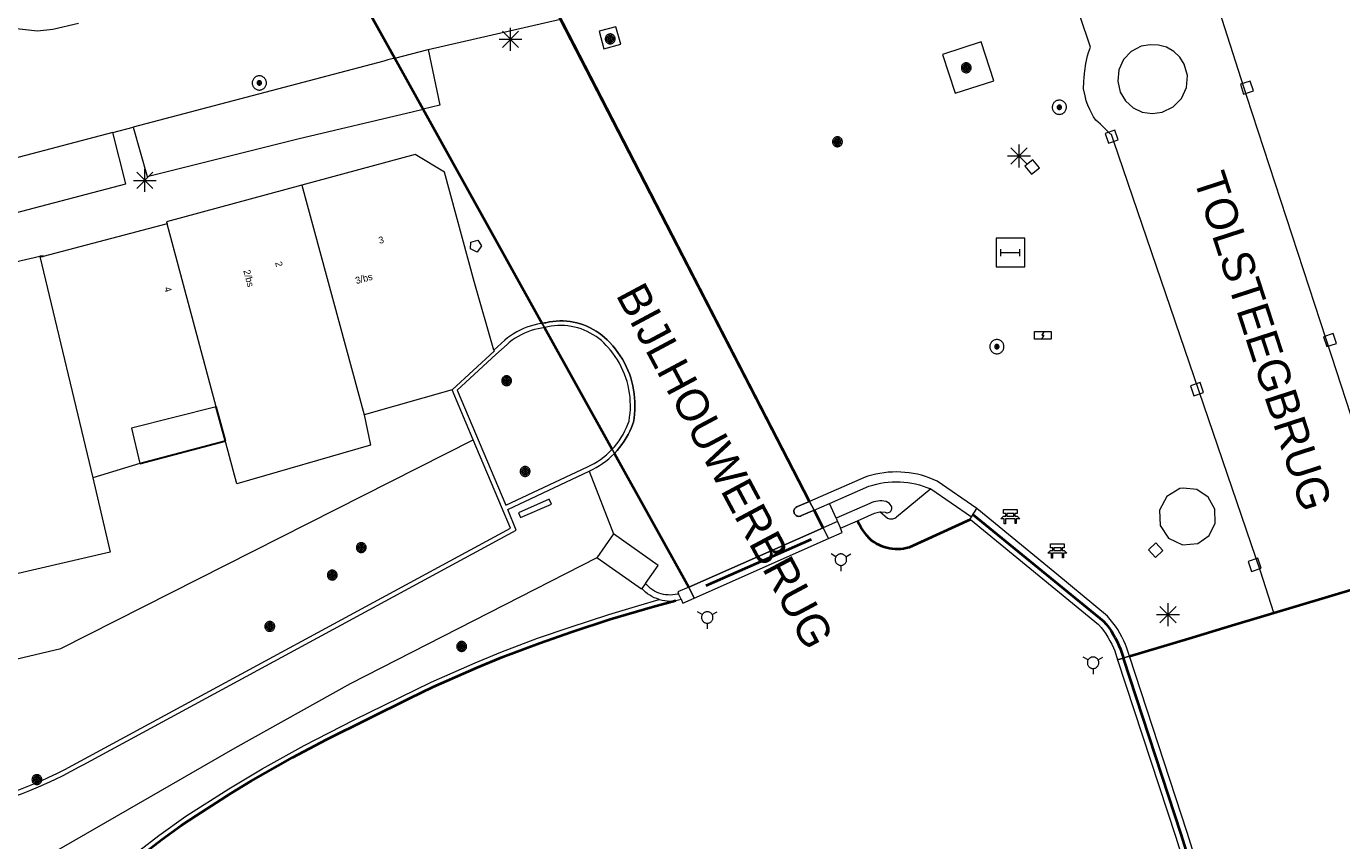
# Model space of a CAD drawing. Header units: metres. Extents: x 135779 to 137489, y 452643 to 455118.
# Tile 458 of 489: x 136908 to 136965, y 454827 to 454862. Entities that reach past the tile are written whole.
import ezdxf
from ezdxf.enums import TextEntityAlignment as Align

# ---------------------------------------------------------------- set-up
doc = ezdxf.new("R2010")
doc.units = ezdxf.units.M
doc.linetypes.add('DGN_Style_3', pattern=[78.572352, 56.123108, -22.449243])
doc.linetypes.add('DGN_Style_4', pattern=[89.853097, 44.898487, -22.449243, 0.056123, -22.449243])
for name, color, linetype, lineweight in [('KTop_BTD_Groenvoorziening', 62, 'Continuous', 13), ('KTop_BTD_Groenvoorziening_heesters', 62, 'Continuous', 13), ('KTop_KST_KAST', 40, 'Continuous', 13), ('KTop_NAR_Huisnummer (t)', 7, 'Continuous', 13), ('KTop_NAR_Huisnummer tijdelijk (t)', 7, 'Continuous', 13), ('KTop_OBD_Brug_dek', 11, 'Continuous', 13), ('KTop_ORL_Kunstwerk (t)', 7, 'Continuous', 13), ('KTop_ORL_Weg_Straatnaam (t)', 7, 'Continuous', 13), ('KTop_OTD_Gesloten verharding', 15, 'Continuous', 13), ('KTop_PAL_Lichtmast', 40, 'Continuous', 13), ('KTop_PND_Grondvlaksituatie van BAG-pand [tachy]', 1, 'Continuous', 13), ('KTop_PND_Pandscheiding', 40, 'Continuous', 13), ('KTop_PND_Voorlopige_pandgeometrie', 1, 'DGN_Style_3', 30), ('KTop_PUT_Brandkraan of -put', 1, 'Continuous', 13), ('KTop_PUT_Inspectie- of rioolput', 15, 'Continuous', 13), ('KTop_PUT_Kolk', 15, 'Continuous', 13), ('KTop_SHD_Hek (l)', 15, 'DGN_Style_4', 40), ('KTop_SHD_Kademuur', 16, 'Continuous', 13), ('KTop_SHD_Kademuur (l)', 1, 'Continuous', 40), ('KTop_SHD_Muur', 15, 'Continuous', 13), ('KTop_SHD_Walbescherming (l)', 1, 'DGN_Style_3', 40), ('KTop_STM_Abri', 40, 'Continuous', 13), ('KTop_STM_Bank', 40, 'Continuous', 13), ('KTop_VGO_Boom', 92, 'Continuous', 13), ('KTop_WGD_Parkeervlak', 251, 'Continuous', 13), ('KTop_WGD_Rijbaan_Lokale weg', 251, 'Continuous', 13), ('KTop_WGD_Rijbaan_Lokale weg_verkeersdrempel', 40, 'Continuous', 13), ('KTop_WGD_Voetpad', 251, 'Continuous', 13), ('KTop_WGD_Voetpad op trap', 251, 'Continuous', 13), ('KTop_WTD_Waterloop', 150, 'Continuous', 13), ('KTop_WTI_Meerpaal', 150, 'Continuous', 13)]:
    doc.layers.add(name, color=color, linetype=linetype, lineweight=lineweight)
doc.styles.add('Style-ROVU', font='ROVU.shx')
doc.styles.add('Style-ROVUCURSIEF', font='ROVUCURSIEF.shx')

# ---------------------------------------------------------------- blocks, each defined once
blk = doc.blocks.new('KST_KAST')
at = {"layer": 'KTop_KST_KAST', "flags": 128}
blk.add_lwpolyline([(-0.365, 0.169), (0.365, 0.169), (0.365, -0.169), (-0.365, -0.169), (-0.365, 0.169)], close=True, dxfattribs=at)
blk.add_lwpolyline([(0.045, 0.146), (-0.045, 0), (0.045, 0), (-0.045, -0.146)], dxfattribs=at)
blk = doc.blocks.new('PAL_Lichtmast')
at = {"layer": 'KTop_PAL_Lichtmast'}
for p, q in [((-0.354, -0.354), (0.354, 0.354)), ((0.354, -0.354), (-0.354, 0.354)), ((0, -0.5), (0, 0.5)), ((-0.5, 0), (0.5, 0))]:
    blk.add_line(p, q, dxfattribs=at)
blk = doc.blocks.new('PUT_Kolk')
at = {"layer": 'KTop_PUT_Kolk', "flags": 128}
blk.add_lwpolyline([(0.225, -0.225), (0.225, 0.225), (-0.225, 0.225), (-0.225, -0.225), (0.225, -0.225)], dxfattribs=at)
blk = doc.blocks.new('PUT_Brandkraan_of_-put')
at = {"layer": 'KTop_PUT_Brandkraan of -put'}
for p, q in [((-0.25, 0.034), (0, 0.25)), ((-0.158, -0.25), (-0.25, 0.034)), ((0, 0.25), (0.25, 0.033)), ((0.25, 0.033), (0.158, -0.25)), ((0.158, -0.25), (-0.158, -0.25))]:
    blk.add_line(p, q, dxfattribs=at)
blk = doc.blocks.new('PUT_Inspectie-_of_rioolput')
at = {"layer": 'KTop_PUT_Inspectie- of rioolput', "flags": 128}
for points in [[(0.31, 0), (0.308, 0.032), (0.303, 0.064), (0.294, 0.095), (0.283, 0.126), (0.268, 0.155), (0.25, 0.182), (0.23, 0.207), (0.207, 0.23), (0.182, 0.25), (0.154, 0.268), (0.126, 0.283), (0.095, 0.294), (0.064, 0.303), (0.032, 0.308), (0, 0.309), (-0.032, 0.308), (-0.064, 0.303), (-0.096, 0.294), (-0.126, 0.283), (-0.155, 0.268), (-0.182, 0.25), (-0.207, 0.23), (-0.23, 0.207), (-0.25, 0.182), (-0.268, 0.154), (-0.283, 0.126), (-0.294, 0.095), (-0.303, 0.064), (-0.308, 0.032), (-0.309, 0), (-0.308, -0.032), (-0.303, -0.064), (-0.294, -0.096), (-0.283, -0.126), (-0.268, -0.155), (-0.25, -0.182), (-0.23, -0.207), (-0.207, -0.23), (-0.182, -0.25), (-0.155, -0.268), (-0.126, -0.283), (-0.096, -0.294), (-0.064, -0.303), (-0.032, -0.308), (0, -0.309), (0.032, -0.308), (0.064, -0.303), (0.095, -0.294), (0.126, -0.283), (0.155, -0.268), (0.182, -0.25), (0.207, -0.23), (0.23, -0.207), (0.25, -0.182), (0.268, -0.155), (0.283, -0.126), (0.294, -0.096), (0.303, -0.064), (0.308, -0.032), (0.31, 0)], [(0.095, 0), (0.094, 0.009), (0.092, 0.019), (0.09, 0.029), (0.086, 0.038), (0.082, 0.047), (0.076, 0.055), (0.07, 0.063), (0.063, 0.07), (0.055, 0.076), (0.047, 0.082), (0.038, 0.086), (0.029, 0.09), (0.019, 0.092), (0.009, 0.094), (0, 0.094), (-0.01, 0.094), (-0.02, 0.092), (-0.029, 0.09), (-0.039, 0.086), (-0.048, 0.082), (-0.056, 0.076), (-0.064, 0.07), (-0.071, 0.063), (-0.077, 0.055), (-0.082, 0.047), (-0.087, 0.038), (-0.09, 0.029), (-0.093, 0.019), (-0.094, 0.009), (-0.095, 0), (-0.094, -0.01), (-0.093, -0.02), (-0.09, -0.029), (-0.087, -0.039), (-0.082, -0.048), (-0.077, -0.056), (-0.071, -0.064), (-0.064, -0.071), (-0.056, -0.077), (-0.047, -0.082), (-0.039, -0.087), (-0.029, -0.09), (-0.02, -0.093), (-0.01, -0.094), (0, -0.095), (0.009, -0.094), (0.019, -0.093), (0.029, -0.09), (0.038, -0.087), (0.047, -0.082), (0.055, -0.077), (0.063, -0.071), (0.07, -0.064), (0.076, -0.056), (0.082, -0.047), (0.086, -0.039), (0.09, -0.029), (0.092, -0.02), (0.094, -0.01), (0.095, 0)], [(0.035, 0), (0.034, 0.003), (0.034, 0.007), (0.033, 0.01), (0.031, 0.014), (0.03, 0.017), (0.028, 0.02), (0.026, 0.023), (0.023, 0.026), (0.02, 0.028), (0.017, 0.03), (0.014, 0.031), (0.01, 0.033), (0.007, 0.034), (0.003, 0.034), (0, 0.034), (-0.004, 0.034), (-0.007, 0.034), (-0.011, 0.033), (-0.014, 0.031), (-0.018, 0.03), (-0.021, 0.028), (-0.023, 0.026), (-0.026, 0.023), (-0.028, 0.02), (-0.03, 0.017), (-0.032, 0.014), (-0.033, 0.01), (-0.034, 0.007), (-0.035, 0.003), (-0.035, 0), (-0.035, -0.004), (-0.034, -0.007), (-0.033, -0.011), (-0.032, -0.014), (-0.03, -0.018), (-0.028, -0.021), (-0.026, -0.023), (-0.023, -0.026), (-0.021, -0.028), (-0.017, -0.03), (-0.014, -0.032), (-0.011, -0.033), (-0.007, -0.034), (-0.004, -0.035), (0, -0.035), (0.003, -0.035), (0.007, -0.034), (0.01, -0.033), (0.014, -0.032), (0.017, -0.03), (0.02, -0.028), (0.023, -0.026), (0.026, -0.023), (0.028, -0.021), (0.03, -0.017), (0.031, -0.014), (0.033, -0.011), (0.034, -0.007), (0.034, -0.004), (0.035, 0)], [(0.01, 0.02), (0.007, 0.02), (0.005, 0.021), (0.003, 0.022), (0.001, 0.022), (-0.001, 0.022), (-0.004, 0.022), (-0.006, 0.021), (-0.008, 0.02), (-0.01, 0.019), (-0.012, 0.018), (-0.014, 0.017), (-0.016, 0.015), (-0.017, 0.013), (-0.019, 0.012), (-0.02, 0.009), (-0.021, 0.007), (-0.022, 0.005), (-0.022, 0.003), (-0.022, 0.001), (-0.022, -0.001), (-0.022, -0.004), (-0.022, -0.006), (-0.021, -0.008), (-0.02, -0.01), (-0.019, -0.012), (-0.017, -0.014), (-0.016, -0.016), (-0.014, -0.017), (-0.012, -0.019), (-0.01, -0.02), (-0.008, -0.021), (-0.006, -0.022), (-0.003, -0.022), (-0.001, -0.022), (0.001, -0.022), (0.003, -0.022), (0.005, -0.022), (0.008, -0.021), (0.01, -0.02), (0.012, -0.019), (0.014, -0.017), (0.015, -0.016), (0.017, -0.014), (0.018, -0.012), (0.02, -0.01), (0.02, -0.008), (0.021, -0.006), (0.022, -0.003), (0.022, -0.001), (0.022, 0.001), (0.022, 0.003), (0.021, 0.005), (0.02, 0.008), (0.019, 0.01), (0.018, 0.012), (0.017, 0.014), (0.015, 0.015), (0.013, 0.017), (0.012, 0.018), (0.01, 0.02)]]:
    blk.add_lwpolyline(points, dxfattribs=at)
blk = doc.blocks.new('STM_Abri')
at = {"layer": 'KTop_STM_Abri', "flags": 128}
for points in [[(0.625, -0.625), (0.625, 0.625), (-0.625, 0.625), (-0.625, -0.625), (0.625, -0.625)], [(-0.4165, -0.1565), (-0.4165, 0.1565)], [(-0.4165, 0), (0.4165, 0)], [(0.4165, -0.1565), (0.4165, 0.1565)]]:
    blk.add_lwpolyline(points, dxfattribs=at)
blk = doc.blocks.new('STM_Bank')
at = {"layer": 'KTop_STM_Bank'}
for p, q in [((-0.416, -0.089), (-0.298, 0.019)), ((-0.298, 0.314), (0.298, 0.314)), ((-0.298, 0.143), (-0.298, 0.314)), ((-0.2, 0.143), (-0.298, 0.143)), ((-0.298, 0.019), (-0.2, 0.019)), ((-0.2, 0.019), (-0.2, 0.143)), ((0.157, 0.143), (-0.154, 0.143)), ((-0.154, 0.143), (-0.154, 0.019)), ((-0.154, 0.019), (0.157, 0.019)), ((0.157, 0.019), (0.157, 0.143)), ((0.298, 0.143), (0.203, 0.143)), ((0.203, 0.143), (0.203, 0.019)), ((0.203, 0.019), (0.298, 0.019)), ((0.298, 0.314), (0.298, 0.143)), ((0.298, 0.019), (0.416, -0.089)), ((-0.259, -0.089), (-0.416, -0.089)), ((-0.259, -0.315), (-0.259, -0.089)), ((-0.213, -0.315), (-0.259, -0.315)), ((0.216, -0.089), (-0.213, -0.089)), ((-0.213, -0.089), (-0.213, -0.315)), ((0.216, -0.305), (0.216, -0.089)), ((0.259, -0.305), (0.216, -0.305)), ((0.416, -0.089), (0.259, -0.089)), ((0.259, -0.089), (0.259, -0.305))]:
    blk.add_line(p, q, dxfattribs=at)
blk = doc.blocks.new('WTI_Meerpaal')
at = {"layer": 'KTop_WTI_Meerpaal'}
for p, q in [((-0.216, 0.125), (-0.432, 0.25)), ((0.216, 0.125), (0.432, 0.25)), ((0, -0.25), (0, -0.5))]:
    blk.add_line(p, q, dxfattribs=at)
at = {"layer": 'KTop_WTI_Meerpaal', "flags": 128}
blk.add_lwpolyline([(0.25, 0), (0.248, 0.026), (0.245, 0.051), (0.238, 0.077), (0.228, 0.101), (0.217, 0.125), (0.202, 0.146), (0.186, 0.167), (0.167, 0.185), (0.147, 0.202), (0.125, 0.216), (0.102, 0.228), (0.077, 0.237), (0.052, 0.244), (0.026, 0.248), (0, 0.25), (-0.026, 0.249), (-0.052, 0.245), (-0.077, 0.238), (-0.102, 0.228), (-0.125, 0.217), (-0.147, 0.202), (-0.167, 0.186), (-0.186, 0.167), (-0.202, 0.147), (-0.217, 0.125), (-0.228, 0.102), (-0.238, 0.077), (-0.245, 0.052), (-0.249, 0.026), (-0.25, 0), (-0.249, -0.026), (-0.245, -0.052), (-0.238, -0.077), (-0.229, -0.102), (-0.217, -0.125), (-0.203, -0.147), (-0.186, -0.167), (-0.168, -0.186), (-0.147, -0.202), (-0.125, -0.217), (-0.102, -0.228), (-0.078, -0.238), (-0.052, -0.245), (-0.027, -0.249), (0, -0.25), (0.026, -0.249), (0.051, -0.245), (0.077, -0.238), (0.101, -0.229), (0.125, -0.217), (0.146, -0.203), (0.167, -0.186), (0.185, -0.168), (0.202, -0.147), (0.216, -0.125), (0.228, -0.102), (0.237, -0.078), (0.244, -0.052), (0.248, -0.027), (0.25, -0.001)], dxfattribs=at)
blk = doc.blocks.new('VGO_Boom')
at = {"layer": 'KTop_VGO_Boom', "flags": 128}
for points in [[(0.215, 0), (0.214, 0.022), (0.21, 0.045), (0.204, 0.066), (0.196, 0.087), (0.186, 0.108), (0.174, 0.126), (0.16, 0.144), (0.144, 0.16), (0.126, 0.174), (0.107, 0.186), (0.087, 0.196), (0.066, 0.204), (0.045, 0.21), (0.022, 0.214), (-0.001, 0.215), (-0.023, 0.214), (-0.045, 0.21), (-0.067, 0.204), (-0.088, 0.196), (-0.108, 0.186), (-0.127, 0.174), (-0.144, 0.16), (-0.16, 0.144), (-0.174, 0.126), (-0.187, 0.107), (-0.197, 0.087), (-0.205, 0.066), (-0.211, 0.045), (-0.214, 0.022), (-0.215, -0.001), (-0.214, -0.023), (-0.211, -0.045), (-0.205, -0.067), (-0.197, -0.088), (-0.187, -0.108), (-0.174, -0.127), (-0.16, -0.144), (-0.144, -0.16), (-0.127, -0.174), (-0.108, -0.187), (-0.088, -0.197), (-0.067, -0.205), (-0.045, -0.211), (-0.023, -0.214), (0, -0.215), (0.022, -0.214), (0.045, -0.211), (0.066, -0.205), (0.087, -0.197), (0.108, -0.187), (0.126, -0.174), (0.144, -0.16), (0.16, -0.144), (0.174, -0.127), (0.186, -0.108), (0.196, -0.088), (0.204, -0.067), (0.21, -0.045), (0.214, -0.023), (0.215, -0.001)], [(0.155, 0), (0.154, 0.016), (0.152, 0.032), (0.147, 0.048), (0.142, 0.063), (0.134, 0.078), (0.125, 0.091), (0.115, 0.104), (0.104, 0.115), (0.091, 0.125), (0.077, 0.134), (0.063, 0.142), (0.048, 0.147), (0.032, 0.152), (0.016, 0.154), (-0.001, 0.155), (-0.017, 0.154), (-0.033, 0.152), (-0.048, 0.147), (-0.064, 0.142), (-0.078, 0.134), (-0.092, 0.125), (-0.104, 0.115), (-0.116, 0.104), (-0.126, 0.091), (-0.135, 0.077), (-0.142, 0.063), (-0.148, 0.048), (-0.152, 0.032), (-0.155, 0.016), (-0.155, -0.001), (-0.155, -0.017), (-0.152, -0.033), (-0.148, -0.048), (-0.142, -0.064), (-0.135, -0.078), (-0.126, -0.092), (-0.116, -0.104), (-0.104, -0.116), (-0.092, -0.126), (-0.078, -0.135), (-0.064, -0.142), (-0.048, -0.148), (-0.033, -0.152), (-0.017, -0.155), (0, -0.155), (0.016, -0.155), (0.032, -0.152), (0.048, -0.148), (0.063, -0.142), (0.078, -0.135), (0.091, -0.126), (0.104, -0.116), (0.115, -0.104), (0.125, -0.092), (0.134, -0.078), (0.142, -0.064), (0.147, -0.048), (0.152, -0.033), (0.154, -0.017), (0.155, -0.001)], [(0.095, 0), (0.094, 0.01), (0.093, 0.02), (0.09, 0.029), (0.087, 0.039), (0.082, 0.048), (0.077, 0.056), (0.071, 0.064), (0.064, 0.071), (0.056, 0.077), (0.047, 0.082), (0.039, 0.087), (0.029, 0.09), (0.02, 0.093), (0.01, 0.094), (-0.001, 0.095), (-0.01, 0.094), (-0.02, 0.093), (-0.03, 0.09), (-0.039, 0.087), (-0.048, 0.082), (-0.056, 0.077), (-0.064, 0.071), (-0.071, 0.064), (-0.077, 0.056), (-0.083, 0.047), (-0.087, 0.039), (-0.091, 0.029), (-0.093, 0.02), (-0.095, 0.01), (-0.095, -0.001), (-0.095, -0.01), (-0.093, -0.02), (-0.091, -0.03), (-0.087, -0.039), (-0.083, -0.048), (-0.077, -0.056), (-0.071, -0.064), (-0.064, -0.071), (-0.056, -0.077), (-0.048, -0.083), (-0.039, -0.087), (-0.03, -0.091), (-0.02, -0.093), (-0.01, -0.095), (0, -0.095), (0.01, -0.095), (0.02, -0.093), (0.029, -0.091), (0.039, -0.087), (0.048, -0.083), (0.056, -0.077), (0.064, -0.071), (0.071, -0.064), (0.077, -0.056), (0.082, -0.048), (0.087, -0.039), (0.09, -0.03), (0.093, -0.02), (0.094, -0.01), (0.095, -0.001)], [(0.035, 0), (0.035, 0.004), (0.034, 0.007), (0.033, 0.011), (0.032, 0.014), (0.03, 0.018), (0.028, 0.021), (0.026, 0.023), (0.023, 0.026), (0.021, 0.028), (0.017, 0.03), (0.014, 0.032), (0.011, 0.033), (0.007, 0.034), (0.004, 0.035), (-0.001, 0.035), (-0.004, 0.035), (-0.008, 0.034), (-0.011, 0.033), (-0.015, 0.032), (-0.018, 0.03), (-0.021, 0.028), (-0.024, 0.026), (-0.027, 0.023), (-0.029, 0.021), (-0.031, 0.017), (-0.032, 0.014), (-0.034, 0.011), (-0.035, 0.007), (-0.035, 0.004), (-0.035, -0.001), (-0.035, -0.004), (-0.035, -0.008), (-0.034, -0.011), (-0.032, -0.015), (-0.031, -0.018), (-0.029, -0.021), (-0.027, -0.024), (-0.024, -0.027), (-0.021, -0.029), (-0.018, -0.031), (-0.015, -0.032), (-0.011, -0.034), (-0.008, -0.035), (-0.004, -0.035), (0, -0.035), (0.004, -0.035), (0.007, -0.035), (0.011, -0.034), (0.014, -0.032), (0.018, -0.031), (0.021, -0.029), (0.023, -0.027), (0.026, -0.024), (0.028, -0.021), (0.03, -0.018), (0.032, -0.015), (0.033, -0.011), (0.034, -0.008), (0.035, -0.004), (0.035, 0)]]:
    blk.add_lwpolyline(points, dxfattribs=at)

msp = doc.modelspace()

# ---------------------------------------------------------------- linework, layer by layer
at = {"layer": 'KTop_BTD_Groenvoorziening', "flags": 128}
msp.add_lwpolyline([(136930.416, 454849.344), (136933.365, 454844.038)], dxfattribs=at)
at = {"layer": 'KTop_BTD_Groenvoorziening_heesters', "flags": 128}
for points in [[(136933.365, 454844.038), (136930.416, 454849.344)], [(136903.794, 454830.355), (136903.05, 454833.48), (136903.95, 454835.12), (136905.21, 454835.41), (136905.44, 454834.43), (136909.32, 454835.34), (136927.307, 454844.443)]]:
    msp.add_lwpolyline(points, dxfattribs=at)
at = {"layer": 'KTop_OBD_Brug_dek', "flags": 128}
for points in [[(136941.974, 454841.763), (136930.976, 454863.08), (136927.953, 454868.939), (136925.134, 454874.404)], [(136918.67, 454870.476), (136921.103, 454866.099), (136923.88, 454861.103), (136930.312, 454849.531)], [(136933.465, 454843.858), (136936.709, 454838.022)], [(136942.567, 454840.615), (136942.172, 454841.38)], [(136974.565, 454840.604), (136968.692, 454838.84), (136961.789, 454836.766), (136960.379, 454836.342), (136958.515, 454835.782), (136955.925, 454835.004)]]:
    msp.add_lwpolyline(points, dxfattribs=at)
at = {"layer": 'KTop_OTD_Gesloten verharding', "flags": 128}
msp.add_lwpolyline([(136944.06, 454840.915), (136944.134, 454840.767), (136944.209, 454840.637), (136944.291, 454840.51), (136944.38, 454840.388), (136944.474, 454840.271), (136944.575, 454840.159), (136944.682, 454840.053), (136944.785, 454839.981), (136944.89, 454839.918), (136944.999, 454839.861), (136945.111, 454839.812), (136945.226, 454839.77), (136945.344, 454839.736), (136945.463, 454839.71), (136945.584, 454839.691), (136945.707, 454839.681), (136945.829, 454839.678), (136945.951, 454839.683), (136946.073, 454839.697), (136946.194, 454839.718), (136946.313, 454839.747), (136948.992, 454840.975)], dxfattribs=at)
at = {"layer": 'KTop_PND_Grondvlaksituatie van BAG-pand [tachy]', "flags": 128}
for points in [[(136928.206, 454848.356), (136927.353, 454851.358), (136926.057, 454856.125), (136924.774, 454856.901), (136919.834, 454855.56)], [(136919.834, 454855.56), (136913.931, 454853.958), (136913.955, 454853.871)], [(136913.955, 454853.871), (136908.552, 454852.444)], [(136908.398, 454852.445), (136894.639, 454849.245), (136895.1, 454847.285), (136892.276, 454846.626)], [(136908.552, 454852.444), (136908.544, 454852.479), (136908.398, 454852.445)], [(136928.206, 454848.356), (136928.218, 454848.315), (136926.383, 454846.63)], [(136926.383, 454846.63), (136922.542, 454845.542)], [(136916.098, 454845.895), (136912.404, 454844.955), (136912.764, 454843.413)], [(136922.542, 454845.542), (136922.821, 454844.209), (136916.992, 454842.535), (136916.098, 454845.895)], [(136910.708, 454842.785), (136911.464, 454839.552), (136898.23, 454836.485), (136899.1, 454832.848), (136888.622, 454830.408), (136888.589, 454830.519), (136884.597, 454829.59), (136884.622, 454829.483), (136875.996, 454827.476)], [(136933.418, 454840.343), (136932.69, 454839.307)], [(136934.822, 454838.186), (136935.373, 454838.97), (136933.418, 454840.343)], [(136934.664, 454837.962), (136934.645, 454837.934), (136932.69, 454839.307)], [(136934.822, 454838.186), (136934.664, 454837.962)]]:
    msp.add_lwpolyline(points, dxfattribs=at)
at = {"layer": 'KTop_PND_Pandscheiding', "flags": 128}
for points in [[(136919.834, 454855.56), (136922.542, 454845.542)], [(136916.098, 454845.895), (136913.955, 454853.871)], [(136908.398, 454852.445), (136910.708, 454842.785)], [(136912.764, 454843.413), (136910.708, 454842.785)]]:
    msp.add_lwpolyline(points, dxfattribs=at)
at = {"layer": 'KTop_PND_Voorlopige_pandgeometrie', "flags": 128}
for points in [[(136908.552, 454852.444), (136908.398, 454852.445)], [(136912.764, 454843.413), (136916.494, 454844.405), (136916.098, 454845.895)]]:
    msp.add_lwpolyline(points, dxfattribs=at)
at = {"layer": 'KTop_SHD_Hek (l)', "flags": 128}
for points in [[(136949.101, 454841.196), (136954.796, 454836.541), (136954.912, 454836.403), (136955.021, 454836.26), (136955.124, 454836.112), (136955.22, 454835.96), (136955.309, 454835.803), (136955.392, 454835.643), (136955.467, 454835.479), (136955.536, 454835.309), (136955.662, 454834.925)], [(136937.466, 454838.09), (136942.057, 454840.122)], [(136960.72, 454819.142), (136958.185, 454827.242), (136955.662, 454834.925)]]:
    msp.add_lwpolyline(points, dxfattribs=at)
at = {"layer": 'KTop_SHD_Kademuur', "flags": 128}
for points in [[(136949.276, 454841.45), (136947.534, 454842.647), (136947.368, 454842.721), (136947.198, 454842.788), (136947.026, 454842.848), (136946.852, 454842.9), (136946.675, 454842.944), (136946.496, 454842.981), (136946.316, 454843.009), (136946.135, 454843.03), (136945.954, 454843.042), (136945.772, 454843.047), (136945.589, 454843.044), (136945.408, 454843.032), (136945.226, 454843.013), (136945.046, 454842.986), (136944.868, 454842.951), (136944.691, 454842.908), (136944.516, 454842.857), (136944.394, 454842.817), (136941.974, 454841.763)], [(136942.847, 454841.674), (136944.565, 454842.422), (136944.729, 454842.474), (136944.895, 454842.518), (136945.063, 454842.554), (136945.233, 454842.583), (136945.404, 454842.603), (136945.575, 454842.616), (136945.747, 454842.621), (136945.919, 454842.617), (136946.091, 454842.606), (136946.262, 454842.586), (136946.432, 454842.559), (136946.6, 454842.524), (136946.767, 454842.481), (136946.931, 454842.431), (136947.093, 454842.372), (136947.258, 454842.304)], [(136947.258, 454842.304), (136949.032, 454841.095)], [(136941.974, 454841.763), (136942.172, 454841.38)], [(136942.172, 454841.38), (136942.847, 454841.674)], [(136949.032, 454841.095), (136949.276, 454841.45)], [(136955.925, 454835.004), (136955.793, 454835.406), (136955.751, 454835.514), (136955.677, 454835.683), (136955.597, 454835.848), (136955.509, 454836.01), (136955.414, 454836.167), (136955.313, 454836.321), (136955.205, 454836.47), (136955.091, 454836.614), (136954.97, 454836.753), (136952.752, 454838.583), (136949.276, 454841.45)], [(136943.188, 454840.89), (136942.567, 454840.615)], [(136942.567, 454840.615), (136942.801, 454840.139), (136943.402, 454840.405), (136943.319, 454840.592)], [(136949.032, 454841.095), (136948.965, 454840.997), (136948.992, 454840.975)], [(136948.992, 454840.975), (136954.572, 454836.393), (136954.686, 454836.26), (136954.793, 454836.123), (136954.894, 454835.98), (136954.989, 454835.833), (136955.076, 454835.682), (136955.157, 454835.527), (136955.23, 454835.368), (136955.284, 454835.238), (136955.412, 454834.849), (136955.925, 454835.004)], [(136936.709, 454838.022), (136936.231, 454837.811), (136936.264, 454837.737)], [(136936.369, 454837.495), (136936.445, 454837.326), (136936.947, 454837.548), (136936.709, 454838.022)], [(136908.231, 454822.481), (136910.53, 454824.61), (136911.63, 454825.6), (136912.76, 454826.55), (136913.59, 454827.19), (136914.77, 454828.03), (136916.64, 454829.22), (136918.1, 454830.1), (136919.93, 454831.12), (136922.12, 454832.23), (136925.47, 454833.87), (136927.39, 454834.72), (136928.51, 454835.18), (136930.11, 454835.79), (136931.53, 454836.28), (136933.22, 454836.83), (136934.526, 454837.214), (136935.417, 454837.482)], [(136908.348, 454822.289), (136910.681, 454824.453), (136911.772, 454825.435), (136912.897, 454826.378), (136913.719, 454827.013), (136914.563, 454827.619), (136915.232, 454828.065), (136916.754, 454829.035), (136917.607, 454829.56), (136919.42, 454830.592), (136920.907, 454831.376), (136924.536, 454833.175), (136925.565, 454833.67), (136927.471, 454834.518), (136928.592, 454834.976), (136930.19, 454835.583), (136931.602, 454836.075), (136933.284, 454836.622), (136935.129, 454837.163), (136936.148, 454837.44)]]:
    msp.add_lwpolyline(points, dxfattribs=at)
at = {"layer": 'KTop_SHD_Kademuur (l)', "flags": 128}
for points in [[(136921.103, 454866.099), (136921.42, 454865.529), (136923.88, 454861.103)], [(136921.103, 454866.099), (136923.88, 454861.103)], [(136941.974, 454841.763), (136931.119, 454862.803), (136930.976, 454863.08)], [(136941.974, 454841.763), (136930.976, 454863.08)], [(136923.88, 454861.103), (136925.118, 454858.876), (136930.312, 454849.531)], [(136923.88, 454861.103), (136930.312, 454849.531)], [(136930.416, 454849.344), (136933.365, 454844.038)], [(136930.416, 454849.344), (136933.365, 454844.038)], [(136933.465, 454843.858), (136936.709, 454838.022)], [(136933.465, 454843.858), (136936.709, 454838.022)], [(136942.567, 454840.615), (136942.172, 454841.38)], [(136942.567, 454840.615), (136942.172, 454841.38)], [(136948.992, 454840.975), (136946.313, 454839.747), (136946.194, 454839.718), (136946.073, 454839.697), (136945.951, 454839.683), (136945.829, 454839.678), (136945.707, 454839.681), (136945.584, 454839.691), (136945.463, 454839.71), (136945.344, 454839.736), (136945.226, 454839.77), (136945.111, 454839.812), (136944.999, 454839.861), (136944.89, 454839.918), (136944.785, 454839.981), (136944.682, 454840.053), (136944.575, 454840.159), (136944.474, 454840.271), (136944.38, 454840.388), (136944.291, 454840.51), (136944.209, 454840.637), (136944.134, 454840.767), (136944.06, 454840.915)], [(136961.789, 454836.766), (136968.692, 454838.84)], [(136960.379, 454836.342), (136961.789, 454836.766)], [(136958.515, 454835.782), (136960.379, 454836.342)], [(136955.925, 454835.004), (136958.515, 454835.782)]]:
    msp.add_lwpolyline(points, dxfattribs=at)
at = {"layer": 'KTop_SHD_Muur', "flags": 128}
for points in [[(136930.416, 454849.344), (136930.285, 454849.326), (136930.132, 454849.296), (136929.981, 454849.259), (136929.832, 454849.214), (136929.685, 454849.162), (136929.542, 454849.102), (136929.401, 454849.035), (136929.264, 454848.96), (136929.132, 454848.879), (136929.003, 454848.791), (136928.879, 454848.697), (136928.78, 454848.613), (136928.297, 454848.17), (136926.605, 454846.615), (136928.734, 454841.602), (136932.289, 454843.266), (136932.437, 454843.338), (136932.582, 454843.416), (136932.723, 454843.502), (136932.859, 454843.595), (136932.991, 454843.693), (136933.117, 454843.799), (136933.239, 454843.91), (136933.355, 454844.027), (136933.365, 454844.038)], [(136930.312, 454849.531), (136930.26, 454849.524), (136930.103, 454849.495), (136929.947, 454849.458), (136929.793, 454849.412), (136929.641, 454849.36), (136929.493, 454849.3), (136929.347, 454849.232), (136929.205, 454849.157), (136929.067, 454849.076), (136928.934, 454848.987), (136928.805, 454848.892), (136928.68, 454848.791), (136928.206, 454848.356)], [(136933.465, 454843.858), (136933.579, 454843.982), (136933.688, 454844.111), (136933.791, 454844.246), (136933.887, 454844.386), (136933.977, 454844.53), (136934.06, 454844.678), (136934.136, 454844.829), (136934.204, 454844.984), (136934.265, 454845.143), (136934.291, 454845.216), (136934.32, 454845.392), (136934.341, 454845.569), (136934.354, 454845.747), (136934.36, 454845.925), (136934.357, 454846.103), (136934.346, 454846.281), (136934.327, 454846.458), (136934.301, 454846.635), (136934.266, 454846.81), (136934.224, 454846.983), (136934.174, 454847.154), (136934.116, 454847.323), (136934.051, 454847.489), (136933.978, 454847.651), (136933.898, 454847.811), (136933.811, 454847.967), (136933.718, 454848.118), (136933.617, 454848.265), (136933.51, 454848.408), (136933.397, 454848.546), (136933.249, 454848.708), (136933.143, 454848.817), (136933.031, 454848.92), (136932.914, 454849.017), (136932.792, 454849.108), (136932.666, 454849.192), (136932.535, 454849.269), (136932.401, 454849.34), (136932.262, 454849.403), (136932.121, 454849.459), (136931.977, 454849.508), (136931.831, 454849.548), (136931.682, 454849.581), (136931.532, 454849.606), (136931.382, 454849.624), (136931.23, 454849.633), (136931.078, 454849.634), (136930.926, 454849.628), (136930.775, 454849.613), (136930.625, 454849.59), (136930.476, 454849.56), (136930.419, 454849.546), (136930.312, 454849.531)], [(136930.312, 454849.531), (136930.416, 454849.344)], [(136930.416, 454849.344), (136930.312, 454849.531)], [(136933.365, 454844.038), (136933.465, 454844.149), (136933.569, 454844.277), (136933.667, 454844.41), (136933.758, 454844.547), (136933.842, 454844.688), (136933.92, 454844.834), (136933.99, 454844.983), (136934.053, 454845.135), (136934.1, 454845.265), (136934.127, 454845.437), (136934.147, 454845.61), (136934.158, 454845.784), (136934.161, 454845.958), (136934.157, 454846.132), (136934.144, 454846.306), (136934.123, 454846.479), (136934.095, 454846.651), (136934.058, 454846.821), (136934.014, 454846.99), (136933.962, 454847.156), (136933.903, 454847.32), (136933.836, 454847.48), (136933.762, 454847.638), (136933.681, 454847.792), (136933.592, 454847.942), (136933.497, 454848.088), (136933.395, 454848.229), (136933.287, 454848.366), (136933.173, 454848.497), (136933.104, 454848.571), (136933.002, 454848.676), (136932.893, 454848.775), (136932.78, 454848.869), (136932.662, 454848.956), (136932.539, 454849.036), (136932.412, 454849.109), (136932.281, 454849.176), (136932.147, 454849.235), (136932.01, 454849.287), (136931.87, 454849.332), (136931.728, 454849.368), (136931.584, 454849.397), (136931.439, 454849.418), (136931.293, 454849.431), (136931.146, 454849.436), (136930.999, 454849.433), (136930.853, 454849.422), (136930.708, 454849.403), (136930.563, 454849.377), (136930.439, 454849.347), (136930.416, 454849.344)], [(136927.307, 454844.443), (136926.383, 454846.63)], [(136903.794, 454830.355), (136906.969, 454828.993), (136907.339, 454829.125), (136907.707, 454829.264), (136908.072, 454829.41), (136908.434, 454829.564), (136908.792, 454829.725), (136909.147, 454829.894), (136909.499, 454830.069), (136909.847, 454830.252), (136910.193, 454830.443), (136928.93, 454840.598), (136928.54, 454841.522), (136927.307, 454844.443)], [(136933.365, 454844.038), (136933.465, 454843.858)], [(136933.465, 454843.858), (136933.365, 454844.038)], [(136932.36, 454843.082), (136932.513, 454843.155), (136932.662, 454843.236), (136932.808, 454843.323), (136932.949, 454843.417), (136933.085, 454843.518), (136933.217, 454843.625), (136933.343, 454843.738), (136933.465, 454843.858)], [(136903.552, 454830.152), (136906.855, 454828.737), (136907.23, 454828.867), (136907.603, 454829.005), (136907.973, 454829.151), (136908.34, 454829.303), (136908.704, 454829.464), (136909.064, 454829.631), (136909.421, 454829.806), (136909.775, 454829.987), (136910.124, 454830.176), (136910.29, 454830.269), (136929.183, 454840.507), (136928.812, 454841.416), (136932.36, 454843.082)], [(136941.974, 454841.763), (136941.452, 454841.536), (136941.413, 454841.521), (136941.377, 454841.5), (136941.347, 454841.471), (136941.322, 454841.438), (136941.304, 454841.4), (136941.294, 454841.36), (136941.291, 454841.318), (136941.296, 454841.277), (136941.31, 454841.238), (136941.33, 454841.201), (136941.357, 454841.17), (136941.39, 454841.144), (136941.427, 454841.124), (136941.467, 454841.112), (136941.508, 454841.108), (136941.55, 454841.112), (136941.59, 454841.124), (136941.623, 454841.141), (136942.172, 454841.38)], [(136942.172, 454841.38), (136941.974, 454841.763)], [(136945.043, 454841.31), (136945.272, 454841.289), (136945.299, 454841.277), (136945.337, 454841.268), (136945.377, 454841.267), (136945.417, 454841.273), (136945.454, 454841.287), (136945.488, 454841.309), (136945.517, 454841.336), (136945.539, 454841.369), (136945.555, 454841.406), (136945.563, 454841.445), (136945.564, 454841.485), (136945.556, 454841.524), (136945.461, 454841.669), (136945.312, 454841.758), (136945.218, 454841.776), (136945.128, 454841.784), (136945.039, 454841.785), (136944.95, 454841.778), (136944.861, 454841.762), (136944.775, 454841.739), (136944.691, 454841.708), (136944.61, 454841.67), (136943.129, 454841.026)], [(136944.06, 454840.915), (136944.811, 454841.242), (136945.043, 454841.31)], [(136942.567, 454840.615), (136936.709, 454838.022)], [(136936.709, 454838.022), (136936.947, 454837.548), (136942.801, 454840.139), (136942.567, 454840.615)], [(136943.129, 454841.026), (136943.188, 454840.89)], [(136943.188, 454840.89), (136943.319, 454840.592)], [(136943.319, 454840.592), (136944.06, 454840.915)], [(136935.417, 454837.482), (136935.414, 454837.483), (136935.307, 454837.519), (136935.203, 454837.562), (136935.102, 454837.612), (136935.005, 454837.669), (136934.912, 454837.733), (136934.824, 454837.803), (136934.741, 454837.88), (136934.664, 454837.962)], [(136936.264, 454837.737), (136936.211, 454837.722), (136936.11, 454837.699), (136936.008, 454837.685), (136935.905, 454837.678), (136935.801, 454837.679), (136935.698, 454837.689), (136935.597, 454837.706), (136935.496, 454837.731), (136935.398, 454837.764), (136935.303, 454837.804), (136935.211, 454837.851), (136935.124, 454837.906), (136935.04, 454837.967), (136934.962, 454838.034), (136934.889, 454838.107), (136934.822, 454838.186)], [(136936.369, 454837.495), (136936.264, 454837.737)], [(136935.417, 454837.482), (136935.433, 454837.478), (136935.544, 454837.451), (136935.656, 454837.432), (136935.769, 454837.42), (136935.883, 454837.417), (136935.996, 454837.421), (136936.109, 454837.434), (136936.148, 454837.44)], [(136936.148, 454837.44), (136936.369, 454837.495)], [(136955.925, 454835.004), (136955.412, 454834.849), (136957.938, 454827.157), (136960.478, 454819.06), (136960.98, 454819.23)], [(136960.98, 454819.23), (136958.447, 454827.324), (136955.925, 454835.004)]]:
    msp.add_lwpolyline(points, dxfattribs=at)
at = {"layer": 'KTop_SHD_Walbescherming (l)', "flags": 128}
msp.add_lwpolyline([(136842.912, 454782.938), (136843.398, 454783.227), (136845.671, 454784.437), (136848.778, 454786.141), (136850.056, 454786.867), (136851.636, 454787.799), (136854.71, 454789.65), (136858.023, 454791.696), (136861.433, 454793.834), (136879.578, 454804.646), (136905.523, 454819.669), (136910.681, 454824.453), (136911.772, 454825.435), (136912.897, 454826.378), (136913.719, 454827.013), (136914.563, 454827.619), (136915.232, 454828.065), (136916.754, 454829.035), (136917.607, 454829.56), (136919.42, 454830.592), (136920.907, 454831.376), (136924.536, 454833.175), (136925.565, 454833.67), (136927.471, 454834.518), (136928.592, 454834.976), (136930.19, 454835.583), (136931.602, 454836.075), (136933.284, 454836.622), (136935.129, 454837.163), (136936.148, 454837.44)], dxfattribs=at)
at = {"layer": 'KTop_WGD_Parkeervlak', "flags": 128}
msp.add_lwpolyline([(136923.88, 454861.103), (136925.118, 454858.876)], dxfattribs=at)
at = {"layer": 'KTop_WGD_Rijbaan_Lokale weg', "flags": 128}
for points in [[(136956.051, 454874.426), (136957.061, 454871.553), (136957.494, 454870.319), (136958.752, 454866.584), (136961.037, 454859.447), (136964.745, 454848.096), (136967.833, 454838.582)], [(136962.222, 454836.896), (136961.64, 454838.719), (136955.241, 454857.461), (136955.138, 454857.767), (136955.089, 454857.804), (136954.892, 454857.984), (136954.664, 454858.214), (136954.464, 454858.397), (136954.353, 454858.533), (136954.201, 454858.857), (136954.111, 454859.048), (136954.035, 454859.237), (136953.999, 454859.452), (136953.925, 454859.759), (136953.934, 454860.06), (136953.946, 454860.277), (136953.98, 454860.545), (136954.027, 454860.867), (136954.099, 454861.201), (136954.145, 454861.341), (136954.231, 454861.573), (136953.305, 454864.316)], [(136925.337, 454861.472), (136931.119, 454862.803)], [(136923.88, 454861.103), (136925.337, 454861.472)], [(136956.835, 454861.682), (136956.44, 454861.627), (136956.004, 454861.395), (136955.666, 454861.036), (136955.462, 454860.586), (136955.414, 454860.095), (136955.527, 454859.615), (136955.755, 454859.236), (136956.083, 454858.94), (136956.483, 454858.751), (136956.92, 454858.686), (136957.357, 454858.751), (136957.832, 454858.972), (136958.2, 454859.343), (136958.419, 454859.819), (136958.459, 454860.341), (136958.318, 454860.845), (136958.122, 454861.149), (136957.859, 454861.397), (136957.544, 454861.575), (136957.196, 454861.672), (136956.835, 454861.682)], [(136967.833, 454838.582), (136962.222, 454836.896)]]:
    msp.add_lwpolyline(points, dxfattribs=at)
at = {"layer": 'KTop_WGD_Rijbaan_Lokale weg_verkeersdrempel', "flags": 128}
for points in [[(136921.42, 454865.529), (136923.88, 454861.103)], [(136910.095, 454862.609), (136908.972, 454862.352), (136908.302, 454862.274), (136907.52, 454862.359), (136907.11, 454862.403), (136906.738, 454862.546), (136906.356, 454862.774), (136905.94, 454862.994), (136905.572, 454863.229), (136905.509, 454863.274), (136905.081, 454863.58), (136904.612, 454864.018)], [(136923.88, 454861.103), (136923.588, 454861.022), (136923.401, 454860.973), (136912.479, 454858.095)], [(136911.586, 454857.859), (136906.652, 454856.559), (136906.413, 454856.499)], [(136911.586, 454857.859), (136912.479, 454858.095)]]:
    msp.add_lwpolyline(points, dxfattribs=at)
at = {"layer": 'KTop_WGD_Voetpad', "flags": 128}
for points in [[(136933.007, 454861.514), (136933.74, 454861.716), (136933.532, 454862.473), (136932.799, 454862.272), (136933.007, 454861.514)], [(136948.318, 454859.568), (136950.006, 454860.117), (136949.454, 454861.814), (136947.766, 454861.266), (136948.318, 454859.568)], [(136925.337, 454861.472), (136925.846, 454859.049), (136925.118, 454858.876)], [(136912.479, 454858.095), (136913.083, 454855.932), (136919.663, 454857.586), (136924.696, 454858.777), (136925.118, 454858.876)], [(136897.202, 454854.16), (136897.65, 454851.814), (136912.15, 454855.61), (136911.586, 454857.859)], [(136930.312, 454849.531), (136930.419, 454849.546), (136930.476, 454849.56), (136930.625, 454849.59), (136930.775, 454849.613), (136930.926, 454849.628), (136931.078, 454849.634), (136931.23, 454849.633), (136931.382, 454849.624), (136931.532, 454849.606), (136931.682, 454849.581), (136931.831, 454849.548), (136931.977, 454849.508), (136932.121, 454849.459), (136932.262, 454849.403), (136932.401, 454849.34), (136932.535, 454849.269), (136932.666, 454849.192), (136932.792, 454849.108), (136932.914, 454849.017), (136933.031, 454848.92), (136933.143, 454848.817), (136933.249, 454848.708), (136933.397, 454848.546), (136933.51, 454848.408), (136933.617, 454848.265), (136933.718, 454848.118), (136933.811, 454847.967), (136933.898, 454847.811), (136933.978, 454847.651), (136934.051, 454847.489), (136934.116, 454847.323), (136934.174, 454847.154), (136934.224, 454846.983), (136934.266, 454846.81), (136934.301, 454846.635), (136934.327, 454846.458), (136934.346, 454846.281), (136934.357, 454846.103), (136934.36, 454845.925), (136934.354, 454845.747), (136934.341, 454845.569), (136934.32, 454845.392), (136934.291, 454845.216), (136934.265, 454845.143), (136934.204, 454844.984), (136934.136, 454844.829), (136934.06, 454844.678), (136933.977, 454844.53), (136933.887, 454844.386), (136933.791, 454844.246), (136933.688, 454844.111), (136933.579, 454843.982), (136933.465, 454843.858)], [(136932.36, 454843.082), (136933.418, 454840.343)], [(136958.264, 454842.344), (136958.126, 454842.318), (136957.55, 454841.975), (136957.233, 454841.384), (136957.264, 454840.715), (136957.635, 454840.156), (136958.24, 454839.868), (136958.907, 454839.931), (136959.397, 454840.282), (136959.668, 454840.82), (136959.657, 454841.423), (136959.366, 454841.951), (136958.864, 454842.284), (136958.264, 454842.344)], [(136929.371, 454841.054), (136930.715, 454841.647), (136930.621, 454841.861), (136929.277, 454841.268), (136929.371, 454841.054)], [(136942.172, 454841.38), (136941.623, 454841.141), (136941.59, 454841.124), (136941.55, 454841.112), (136941.508, 454841.108), (136941.467, 454841.112), (136941.427, 454841.124), (136941.39, 454841.144), (136941.357, 454841.17), (136941.33, 454841.201), (136941.31, 454841.238), (136941.296, 454841.277), (136941.291, 454841.318), (136941.294, 454841.36), (136941.304, 454841.4), (136941.322, 454841.438), (136941.347, 454841.471), (136941.377, 454841.5), (136941.413, 454841.521), (136941.452, 454841.536), (136941.974, 454841.763)], [(136942.172, 454841.38), (136942.567, 454840.615)], [(136936.709, 454838.022), (136942.567, 454840.615)], [(136932.69, 454839.307), (136921.936, 454833.81), (136916.911, 454831.001), (136908.958, 454826.42), (136906.593, 454825.2)], [(136962.222, 454836.896), (136961.789, 454836.766), (136960.379, 454836.342), (136958.515, 454835.782), (136955.925, 454835.004)]]:
    msp.add_lwpolyline(points, dxfattribs=at)
at = {"layer": 'KTop_WGD_Voetpad op trap', "flags": 128}
for points in [[(136947.258, 454842.304), (136945.77, 454841.069), (136945.735, 454841.043), (136945.688, 454841.017), (136945.638, 454840.998), (136945.586, 454840.988), (136945.532, 454840.985), (136945.479, 454840.99), (136945.427, 454841.003), (136945.378, 454841.023), (136945.043, 454841.31)], [(136943.129, 454841.026), (136942.847, 454841.674)]]:
    msp.add_lwpolyline(points, dxfattribs=at)
at = {"layer": 'KTop_WTD_Waterloop', "flags": 128}
for points in [[(136941.974, 454841.763), (136931.119, 454862.803)], [(136925.118, 454858.876), (136930.312, 454849.531)], [(136933.465, 454843.858), (136936.709, 454838.022)]]:
    msp.add_lwpolyline(points, dxfattribs=at)

# ---------------------------------------------------------------- block references
at = {"layer": 'KTop_KST_KAST'}
msp.add_blockref('KST_KAST', (136952.151, 454849.01), dxfattribs=at)
at = {"layer": 'KTop_PAL_Lichtmast'}
for p in [(136928.932, 454861.922), (136951.112, 454856.832), (136912.982, 454855.767), (136957.612, 454836.822)]:
    msp.add_blockref('PAL_Lichtmast', p, dxfattribs=at)
at = {"layer": 'KTop_PUT_Brandkraan of -put', "rotation": 195.2093431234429}
msp.add_blockref('PUT_Brandkraan_of_-put', (136927.416, 454852.874), dxfattribs=at)
at = {"layer": 'KTop_PUT_Inspectie- of rioolput'}
for p, rotation in [((136917.977, 454860.019), 284.762152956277), ((136952.868, 454858.958), 13.445586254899), ((136950.144, 454848.513), 245.973493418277)]:
    msp.add_blockref('PUT_Inspectie-_of_rioolput', p, dxfattribs=dict(at, rotation=rotation))
at = {"layer": 'KTop_PUT_Kolk'}
for p, rotation in [((136961.048, 454859.817), 197.7531186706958), ((136955.151, 454857.671), 18.60330029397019), ((136951.682, 454856.35), 39.22051417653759), ((136964.672, 454848.801), 198.0905197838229), ((136958.869, 454846.658), 18.85122222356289), ((136957.071, 454839.632), 42.89448581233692), ((136961.386, 454838.995), 18.85122221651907)]:
    msp.add_blockref('PUT_Kolk', p, dxfattribs=dict(at, rotation=rotation))
at = {"layer": 'KTop_STM_Abri'}
msp.add_blockref('STM_Abri', (136950.735, 454852.616), dxfattribs=at)
at = {"layer": 'KTop_STM_Bank'}
for p in [(136950.728, 454841.098), (136952.785, 454839.599)]:
    msp.add_blockref('STM_Bank', p, dxfattribs=at)
at = {"layer": 'KTop_VGO_Boom'}
for p in [(136933.28, 454861.941), (136948.81, 454860.681), (136943.19, 454857.451), (136928.763, 454847.027), (136929.571, 454843.07), (136922.424, 454839.746), (136921.159, 454838.548), (136918.433, 454836.309), (136926.801, 454835.433), (136908.276, 454829.625)]:
    msp.add_blockref('VGO_Boom', p, dxfattribs=at)
at = {"layer": 'KTop_WTI_Meerpaal'}
for p in [(136943.342, 454839.222), (136937.513, 454836.699), (136954.34, 454834.723)]:
    msp.add_blockref('WTI_Meerpaal', p, dxfattribs=at)

# ---------------------------------------------------------------- texts
at = {"layer": 'KTop_NAR_Huisnummer (t)', "style": 'Style-ROVU'}
for s, p in [('3', (136923.398, 454853.197)), ('3/bs', (136922.903, 454851.584))]:
    msp.add_text(s, height=0.3, rotation=15.1, dxfattribs=at).set_placement(p, align=Align.MIDDLE_RIGHT)
at = {"layer": 'KTop_NAR_Huisnummer tijdelijk (t)', "style": 'Style-ROVUCURSIEF'}
for s, p in [('2', (136918.805, 454852.223)), ('2/bs', (136917.421, 454851.865)), ('4', (136913.964, 454851.118))]:
    msp.add_text(s, height=0.3, rotation=284.8, dxfattribs=at).set_placement(p, align=Align.MIDDLE_LEFT)
at = {"layer": 'KTop_ORL_Kunstwerk (t)', "style": 'Style-ROVUCURSIEF'}
msp.add_text('BIJLHOUWERBRUG', height=1.4, rotation=298.15335, dxfattribs=at).set_placement((136933.507, 454850.771))
at = {"layer": 'KTop_ORL_Weg_Straatnaam (t)', "style": 'Style-ROVU'}
msp.add_text('TOLSTEEGBRUG', height=1.4, rotation=288.00007, dxfattribs=at).set_placement((136958.708, 454855.862))

doc.saveas('drawing.dxf')
